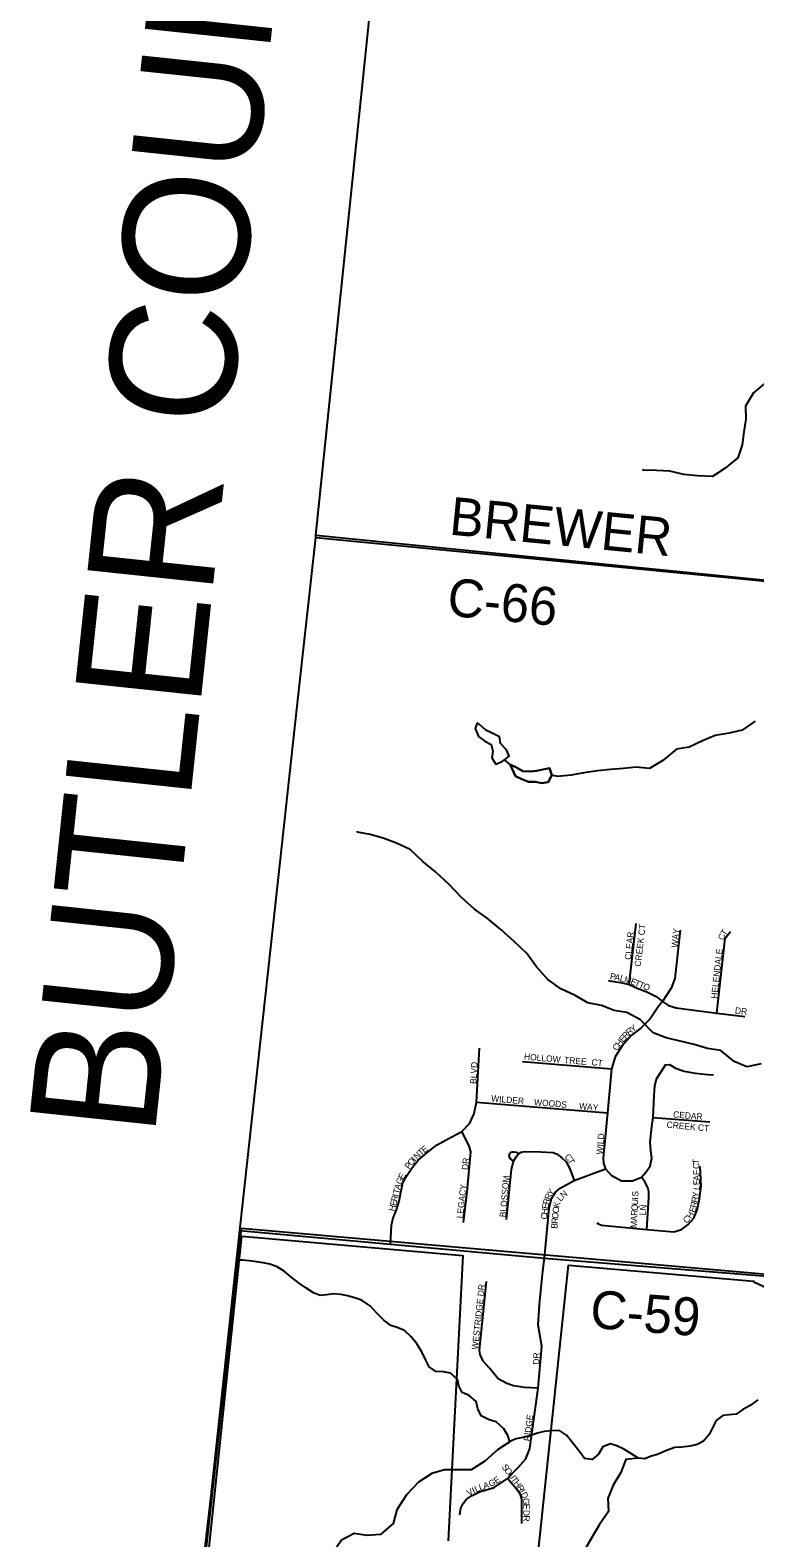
# Model space of a CAD drawing. Extents: x 0 to 1064, y 0 to 440.
# Drawn here: x 119.09 to 136.46, y 176.64 to 212.8 of the extents above; entities that cross this region are included whole.
import ezdxf

# ---------------------------------------------------------------- set-up
doc = ezdxf.new("R2010")
doc.units = 0
for name, color, linetype in [('GM_X_Adjacent_County_Text', 7, 'Continuous'), ('GM_X_Corporation', 7, 'Continuous'), ('GM_X_County', 7, 'Continuous'), ('GM_X_County_Road', 7, 'Continuous'), ('GM_X_County_Road_Text', 7, 'Continuous'), ('GM_X_Minor_Lake', 7, 'Continuous'), ('GM_X_Minor_River', 7, 'Continuous'), ('GM_X_Section', 7, 'Continuous'), ('GM_X_Township', 7, 'Continuous'), ('GM_X_Township_Subdivision', 7, 'Continuous'), ('GM_X_Township_Subdivision_Text', 7, 'Continuous')]:
    doc.layers.add(name, color=color, linetype=linetype)

msp = doc.modelspace()

# ---------------------------------------------------------------- linework, layer by layer
at = {"layer": 'GM_X_Corporation'}
for points in [[(122.921, 172.068), (124.163, 183.875), (129.461, 183.411), (129.102, 176.573)], [(131.27, 176.345), (131.99, 183.184), (136.43, 182.796), (136.429, 182.784), (137.552, 182.26)]]:
    msp.add_lwpolyline(points, dxfattribs=at)
at = {"layer": 'GM_X_County'}
msp.add_lwpolyline([(122.88, 172.966), (123.415, 177.582), (124.11, 184.015), (125.029, 192.409), (125.487, 196.589), (125.93, 200.635), (125.935, 200.684), (127.602, 216.831), (128.741, 227.387), (129.298, 232.889), (129.621, 236.081)], dxfattribs=at)
at = {"layer": 'GM_X_County_Road'}
for points in [[(125.93, 200.634), (125.935, 200.685), (127.602, 216.831)], [(124.11, 184.015), (125.029, 192.409), (125.487, 196.589), (125.93, 200.634)], [(125.93, 200.634), (142.079, 199.064), (147.106, 198.584)], [(122.348, 167.946), (122.368, 168.166), (122.612, 170.544), (122.865, 172.827), (122.88, 172.966), (123.415, 177.582), (124.11, 184.015)], [(124.11, 184.015), (127.722, 183.684), (131.412, 183.346), (137.048, 182.892), (137.074, 182.89), (137.33, 182.782), (137.504, 182.699), (137.826, 182.445), (138.331, 181.683), (138.415, 181.62), (138.675, 181.522), (140.281, 181.333), (140.304, 181.331)]]:
    msp.add_lwpolyline(points, dxfattribs=at)
at = {"layer": 'GM_X_Minor_Lake'}
for points in [[(129.8, 196.186), (129.751, 196.052), (129.836, 195.857), (129.988, 195.748), (130.139, 195.668), (130.176, 195.51), (130.152, 195.352), (130.249, 195.194), (130.4, 195.261), (130.454, 195.302)], [(130.454, 195.302), (130.564, 195.389), (130.504, 195.541), (130.358, 195.693), (130.334, 195.851), (130.158, 195.942), (130.006, 196.015), (129.854, 196.149), (129.8, 196.186)], [(130.595, 195.186), (130.716, 194.908), (130.874, 194.835), (131.031, 194.774), (131.189, 194.774), (131.347, 194.744), (131.499, 194.768), (131.59, 194.932)], [(131.59, 194.932), (131.535, 195.103), (131.377, 195.066), (131.219, 195.036), (131.068, 195.018), (130.892, 195.03), (130.728, 195.127), (130.595, 195.186)], [(130.595, 195.186), (130.728, 195.127), (130.892, 195.03), (131.068, 195.018), (131.219, 195.036), (131.377, 195.066), (131.535, 195.103), (131.59, 194.932), (131.499, 194.768), (131.347, 194.744), (131.189, 194.774), (131.031, 194.774), (130.874, 194.835), (130.716, 194.908), (130.595, 195.186)]]:
    msp.add_lwpolyline(points, dxfattribs=at)
at = {"layer": 'GM_X_Minor_River'}
for points in [[(136.729, 204.355), (136.426, 204.106), (136.232, 203.783), (136.244, 203.473), (136.195, 203.169), (136.153, 202.859), (136.05, 202.542), (135.746, 202.293), (135.443, 202.092), (135.079, 202.11), (134.757, 202.147), (134.418, 202.226), (134.102, 202.238), (133.799, 202.244), (133.762, 202.256)], [(136.462, 196.228), (136.153, 196.009), (135.837, 195.942), (135.509, 195.888), (135.2, 195.754), (134.884, 195.602), (134.575, 195.553), (134.247, 195.285), (133.932, 195.097), (133.61, 195.127), (133.307, 195.097), (132.997, 195.066), (132.682, 195.036), (132.354, 194.993), (132.051, 194.932), (131.729, 194.902), (131.59, 194.932)], [(130.595, 195.186), (130.454, 195.302)], [(136.607, 188.01), (136.267, 187.937), (135.958, 188.065), (135.642, 188.332), (135.321, 188.375), (134.999, 188.472), (134.635, 188.564), (134.332, 188.631), (134.016, 188.752), (133.719, 189.062), (133.385, 189.245), (133.082, 189.287), (132.779, 189.409), (132.457, 189.476), (132.147, 189.652), (131.802, 189.811), (131.498, 190.036), (131.225, 190.34), (130.995, 190.656), (130.691, 190.948), (130.364, 191.228), (130.042, 191.502), (129.733, 191.721), (129.423, 192), (129.126, 192.311), (128.804, 192.615), (128.495, 192.864), (128.192, 193.15), (127.87, 193.302), (127.548, 193.424), (127.233, 193.509), (126.929, 193.564), (126.929, 193.594)], [(130.584, 178.947), (130.538, 179.1), (130.437, 179.26), (130.252, 179.421), (130.089, 179.473), (129.896, 179.567), (129.82, 179.733), (129.774, 179.91), (129.607, 180.053), (129.444, 180.129), (129.362, 180.289), (129.328, 180.441), (129.16, 180.59), (128.991, 180.624), (128.809, 180.633), (128.647, 180.745), (128.565, 180.923), (128.471, 181.107), (128.353, 181.298), (128.222, 181.465), (128.06, 181.613), (127.886, 181.689), (127.728, 181.735), (127.567, 181.859), (127.393, 182.033), (127.244, 182.199), (127.046, 182.337), (126.889, 182.394), (126.69, 182.446), (126.532, 182.479), (126.35, 182.494), (126.198, 182.473), (126.034, 182.457), (125.877, 182.521), (125.697, 182.639), (125.541, 182.739), (125.367, 182.882), (125.175, 183.038), (125.007, 183.138), (124.832, 183.208), (124.675, 183.241), (124.511, 183.262), (124.341, 183.289), (124.183, 183.298), (124.039, 183.299)], [(136.525, 179.956), (136.34, 179.819), (136.168, 179.724), (136.008, 179.605), (135.838, 179.59), (135.686, 179.58), (135.532, 179.455), (135.438, 179.28), (135.362, 179.117), (135.226, 178.961), (135.072, 178.884), (134.908, 178.844), (134.707, 178.817), (134.536, 178.808), (134.335, 178.738), (134.126, 178.644), (133.974, 178.598), (133.821, 178.54), (133.663, 178.554), (133.501, 178.655), (133.315, 178.773), (133.152, 178.849), (132.995, 178.894), (132.811, 178.824), (132.711, 178.649), (132.557, 178.518), (132.375, 178.545), (132.244, 178.718), (132.09, 178.91), (131.941, 179.107), (131.773, 179.213), (131.573, 179.21), (131.408, 179.195), (131.25, 179.155), (131.06, 179.085), (130.895, 179.051), (130.737, 179.017), (130.584, 178.953), (130.584, 178.947)], [(130.584, 178.947), (130.29, 178.752), (129.987, 178.478), (129.659, 178.271), (129.337, 178.277), (129.016, 178.271), (128.712, 178.186), (128.391, 177.979), (128.105, 177.675), (127.875, 177.316), (127.784, 176.988), (127.48, 176.72), (127.159, 176.702), (126.855, 176.744), (126.552, 176.586), (126.34, 176.282), (126.455, 175.969), (126.534, 175.653), (126.588, 175.538)], [(133.663, 178.554), (133.36, 178.521), (133.245, 178.21), (133.063, 177.906), (132.935, 177.584), (132.948, 177.274), (132.729, 176.963), (132.547, 176.653), (132.371, 176.349), (132.329, 176.04), (132.322, 175.737), (132.413, 175.421), (132.419, 175.463)]]:
    msp.add_lwpolyline(points, dxfattribs=at)
at = {"layer": 'GM_X_Section'}
msp.add_lwpolyline([(124.156, 184.067), (140.302, 182.651), (138.483, 166.315), (122.397, 168.034)], close=True, dxfattribs=at)
at = {"layer": 'GM_X_Township'}
msp.add_lwpolyline([(208.143, 208.67), (191.843, 210.26), (174.285, 195.865), (159.378, 197.399), (154.287, 197.897), (142.079, 199.064), (125.935, 200.684), (127.602, 216.831), (128.741, 227.387), (129.298, 232.889), (129.621, 236.081), (130.101, 240.906), (130.137, 241.26), (130.749, 247.284), (130.949, 249.155), (132.626, 264.853), (129.667, 265.26), (130.251, 272.11), (131.271, 282.335), (131.959, 289.228), (132.309, 292.479), (132.404, 293.708)], dxfattribs=at)
at = {"layer": 'GM_X_Township_Subdivision'}
for points in [[(133.441, 189.912), (133.615, 191.378)], [(134.664, 191.218), (134.542, 190.06), (134.452, 189.825), (134.244, 189.506), (134.138, 189.375), (133.949, 189.09), (133.727, 188.867), (133.495, 188.693), (133.272, 188.442), (133.108, 188.181), (133.021, 187.891), (132.924, 186.836), (132.82, 185.754), (132.83, 185.623), (132.873, 185.491), (133.011, 185.342), (133.263, 185.207), (133.524, 185.202), (133.741, 185.289), (133.842, 185.41), (133.944, 185.56), (133.988, 185.744), (133.964, 185.922), (133.949, 186.13), (133.988, 186.508), (134.017, 186.725), (134.041, 187.243), (134.056, 187.484), (134.099, 187.654), (134.215, 187.833), (134.317, 187.987), (134.414, 187.992), (134.554, 187.91), (134.762, 187.833), (135.028, 187.784), (135.327, 187.755), (135.468, 187.745)], [(135.548, 189.229), (135.748, 191.024), (135.87, 191.185)], [(132.939, 190.009), (133.113, 189.98), (133.238, 189.96), (133.441, 189.912), (133.635, 189.825), (133.867, 189.738), (134.09, 189.622), (134.244, 189.506), (134.389, 189.409), (134.573, 189.351), (134.873, 189.312), (135.548, 189.229), (136.217, 189.148)], [(127.722, 183.684), (127.75, 184.145), (127.791, 184.317), (127.861, 184.488), (127.932, 184.72), (127.982, 184.962), (128.022, 185.153), (128.123, 185.344), (128.254, 185.536), (128.385, 185.697), (128.587, 185.868), (128.828, 186.06), (129.06, 186.191), (129.433, 186.385), (129.624, 186.584), (129.725, 186.823), (129.782, 187.091), (129.856, 188.387)], [(130.888, 188.069), (133.021, 187.891)], [(129.782, 187.091), (132.924, 186.836)], [(134.017, 186.725), (135.377, 186.619)], [(129.474, 184.205), (129.561, 184.944), (129.648, 185.901), (129.611, 186.044), (129.433, 186.385)], [(130.5, 184.281), (130.623, 185.477), (130.673, 185.678), (130.733, 185.78), (130.795, 185.849), (130.857, 185.89), (130.946, 185.911), (131.33, 185.901), (131.619, 185.881), (131.72, 185.845), (131.831, 185.759), (131.937, 185.663), (132.018, 185.496), (132.125, 185.213)], [(130.673, 185.678), (130.598, 185.729), (130.578, 185.771), (130.569, 185.807), (130.58, 185.861), (130.608, 185.888), (130.645, 185.901), (130.69, 185.903), (130.732, 185.895), (130.795, 185.849)], [(131.412, 183.346), (131.528, 184.545), (131.583, 184.783), (131.679, 184.93), (131.791, 185.031), (132.125, 185.213), (132.873, 185.491)], [(132.672, 184.199), (132.705, 184.177), (132.782, 184.142), (133.866, 184.038), (134.237, 184.004), (134.515, 183.984), (134.697, 184.039), (134.854, 184.156), (134.996, 184.312), (135.077, 184.5), (135.127, 184.773), (135.168, 185.076), (135.147, 185.552)], [(133.866, 184.038), (133.913, 184.798), (133.913, 184.945), (133.888, 185.041), (133.822, 185.177), (133.741, 185.289)], [(131.378, 183.036), (131.412, 183.346)], [(131.285, 182.104), (131.293, 182.242), (131.378, 183.036)], [(131.265, 180.232), (130.932, 180.25), (130.672, 180.285), (130.513, 180.343), (130.301, 180.457), (130.094, 180.709), (129.948, 180.877), (129.869, 181.04), (129.855, 181.146), (130.027, 182.788)], [(129.384, 177.198), (129.412, 177.355), (129.462, 177.468), (129.541, 177.567), (129.661, 177.65), (129.854, 177.742), (130.205, 177.853), (130.527, 178.065), (130.767, 178.314), (130.97, 178.535), (131.062, 178.784), (131.265, 180.232), (131.348, 181.237), (131.265, 181.753), (131.285, 182.104)], [(130.871, 176.99), (130.875, 177.35), (130.871, 177.571), (130.839, 177.673), (130.746, 177.807), (130.527, 178.065)]]:
    msp.add_lwpolyline(points, dxfattribs=at)

# ---------------------------------------------------------------- texts
at = {"layer": 'GM_X_Adjacent_County_Text'}
msp.add_text('BUTLER COUNTY', height=3.0303, rotation=83.9559, dxfattribs=at).set_placement((122.065, 186.211))
at = {"layer": 'GM_X_County_Road_Text'}
for s, rotation, p in [('BREWER', 354.3716, (129.112, 200.706)), ('C-66', 354.4936, (129.058, 198.764)), ('C-59', 355.522, (132.486, 181.682))]:
    msp.add_text(s, height=0.9091, rotation=rotation, dxfattribs=at).set_placement(p)
at = {"layer": 'GM_X_Township_Subdivision_Text'}
for s, height, rotation, p in [('CREEK CT', 0.1515, 83.1916, (133.72, 190.336)), ('CLEAR', 0.1515, 83.7954, (133.488, 190.5)), ('WAY', 0.1515, 84.8014, (134.608, 190.792)), ('C', 0.152, 72.0028, (135.713, 190.964)), ('T', 0.152, 53.7638, (135.744, 191.067)), ('HELENDALE', 0.1515, 83.8122, (135.555, 189.566)), ('P', 0.152, 348.449, (132.975, 190.044)), ('A', 0.152, 348.4457, (133.08, 190.023)), ('L', 0.152, 346.5404, (133.209, 189.997)), ('M', 0.152, 343.6392, (133.311, 189.972)), ('E', 0.152, 338.8683, (133.461, 189.928)), ('T', 0.152, 338.1935, (133.56, 189.89)), ('T', 0.152, 338.1073, (133.659, 189.85)), ('O', 0.152, 339.2359, (133.761, 189.81)), ('DR', 0.1515, 353.9934, (135.973, 189.218)), ('R', 0.152, 49.1248, (133.369, 188.597)), ('R', 0.152, 41.3573, (133.444, 188.683)), ('Y', 0.152, 36.376, (133.531, 188.761)), ('C', 0.152, 57.2867, (133.159, 188.312)), ('H', 0.152, 53.2831, (133.222, 188.41)), ('E', 0.152, 49.9321, (133.301, 188.515)), ('BLVD', 0.1515, 86.989, (129.781, 187.525)), ('HOLLOW', 0.1515, 355.2391, (130.919, 188.111)), ('TREE', 0.1515, 355.1036, (131.879, 188.031)), ('CT', 0.1515, 353.6625, (132.533, 187.978)), ('WILDER', 0.1515, 354.7085, (130.132, 187.111)), ('WOODS', 0.1515, 355.3132, (131.159, 187.018)), ('WAY', 0.1515, 354.802, (132.239, 186.925)), ('CREEK CT', 0.1515, 354.8823, (134.336, 186.479)), ('CEDAR', 0.1515, 355.1378, (134.492, 186.725)), ('WILD', 0.1515, 85.2389, (132.808, 185.832)), ('N', 0.152, 42.8514, (128.357, 185.705)), ('T', 0.152, 40.708, (128.454, 185.795)), ('E', 0.152, 37.5586, (128.533, 185.863)), ('P', 0.152, 55.0214, (128.172, 185.471)), ('O', 0.152, 50.4938, (128.231, 185.556)), ('I', 0.152, 48.341, (128.315, 185.658)), ('DR', 0.1515, 83.9946, (129.581, 185.459)), ('C', 0.152, 311.8392, (131.882, 185.772)), ('T', 0.152, 300.0126, (131.957, 185.689)), ('T', 0.152, 92.0022, (135.123, 185.611)), ('C', 0.152, 91.9674, (135.127, 185.491)), ('G', 0.152, 67.3381, (127.983, 185.104)), ('E', 0.152, 62.6652, (128.033, 185.224)), ('BLOSSOM', 0.1515, 84.805, (130.488, 184.326)), ('F', 0.152, 91.9674, (135.132, 185.345)), ('A', 0.152, 91.9763, (135.136, 185.211)), ('E', 0.152, 90.8615, (135.138, 185.101)), ('R', 0.152, 75.8931, (127.881, 184.696)), ('I', 0.152, 75.8683, (127.91, 184.812)), ('T', 0.152, 75.9149, (127.926, 184.877)), ('A', 0.152, 75.8895, (127.952, 184.981)), ('LEGACY', 0.1515, 83.9918, (129.461, 184.299)), ('R', 0.152, 75.8695, (131.519, 184.623)), ('R', 0.152, 66.6292, (131.546, 184.734)), ('Y', 0.152, 55.4735, (131.59, 184.837)), ('L', 0.152, 52.9061, (131.812, 184.699)), ('N', 0.152, 40.5136, (131.87, 184.778)), ('S', 0.152, 89.5809, (133.665, 184.824)), ('I', 0.152, 87.0483, (133.661, 184.75)), ('R', 0.152, 79.9731, (135.081, 184.674)), ('Y', 0.152, 81.8975, (135.103, 184.798)), ('L', 0.152, 84.885, (135.128, 184.978)), ('H', 0.152, 75.8895, (127.822, 184.463)), ('E', 0.152, 75.9149, (127.855, 184.593)), ('C', 0.152, 84.4296, (131.475, 184.272)), ('H', 0.152, 84.0436, (131.486, 184.392)), ('E', 0.152, 79.2259, (131.5, 184.521)), ('O', 0.152, 84.6374, (131.741, 184.289)), ('O', 0.152, 82.8126, (131.753, 184.421)), ('K', 0.152, 76.0698, (131.769, 184.548)), ('R', 0.152, 86.9872, (133.641, 184.363)), ('Q', 0.152, 87.0206, (133.647, 184.483)), ('U', 0.152, 87.0206, (133.654, 184.616)), ('LN', 0.1515, 83.9946, (133.838, 184.37)), ('H', 0.152, 57.6159, (134.929, 184.283)), ('E', 0.152, 71.6997, (135.018, 184.432)), ('R', 0.152, 78.4691, (135.056, 184.552)), ('B', 0.152, 85.2101, (131.721, 184.05)), ('R', 0.152, 85.2101, (131.731, 184.17)), ('M', 0.152, 87.0111, (133.625, 184.07)), ('A', 0.152, 87.0044, (133.634, 184.23)), ('C', 0.152, 44.7768, (134.821, 184.169)), ('WESTRIDGE DR', 0.15152, 83.9635, (129.821, 181.153)), ('DR', 0.1515, 86.9769, (131.288, 180.791)), ('RIDGE', 0.1515, 82.3329, (131.062, 178.954)), ('S', 0.152, 306.5858, (130.379, 178.34)), ('O', 0.152, 306.5945, (130.443, 178.255)), ('L', 0.152, 19.4976, (129.873, 177.772)), ('A', 0.152, 18.8012, (129.973, 177.808)), ('G', 0.152, 24.5962, (130.115, 177.857)), ('E', 0.152, 35.6385, (130.263, 177.928)), ('U', 0.152, 306.577, (130.522, 178.147)), ('T', 0.152, 306.6044, (130.602, 178.04)), ('H', 0.152, 306.3584, (130.665, 177.955)), ('R', 0.152, 302.8009, (130.743, 177.85)), ('V', 0.152, 29.2542, (129.605, 177.639)), ('I', 0.152, 25.8807, (129.719, 177.703)), ('L', 0.152, 23.2883, (129.777, 177.731)), ('I', 0.152, 300.4766, (130.807, 177.75)), ('D', 0.152, 295.6363, (130.839, 177.696)), ('G', 0.152, 275.0777, (130.893, 177.589)), ('E', 0.152, 270.0273, (130.905, 177.46)), ('D', 0.152, 269.9928, (130.905, 177.313)), ('R', 0.152, 269.994, (130.905, 177.18))]:
    msp.add_text(s, height=height, rotation=rotation, dxfattribs=at).set_placement(p)

doc.saveas('drawing.dxf')
